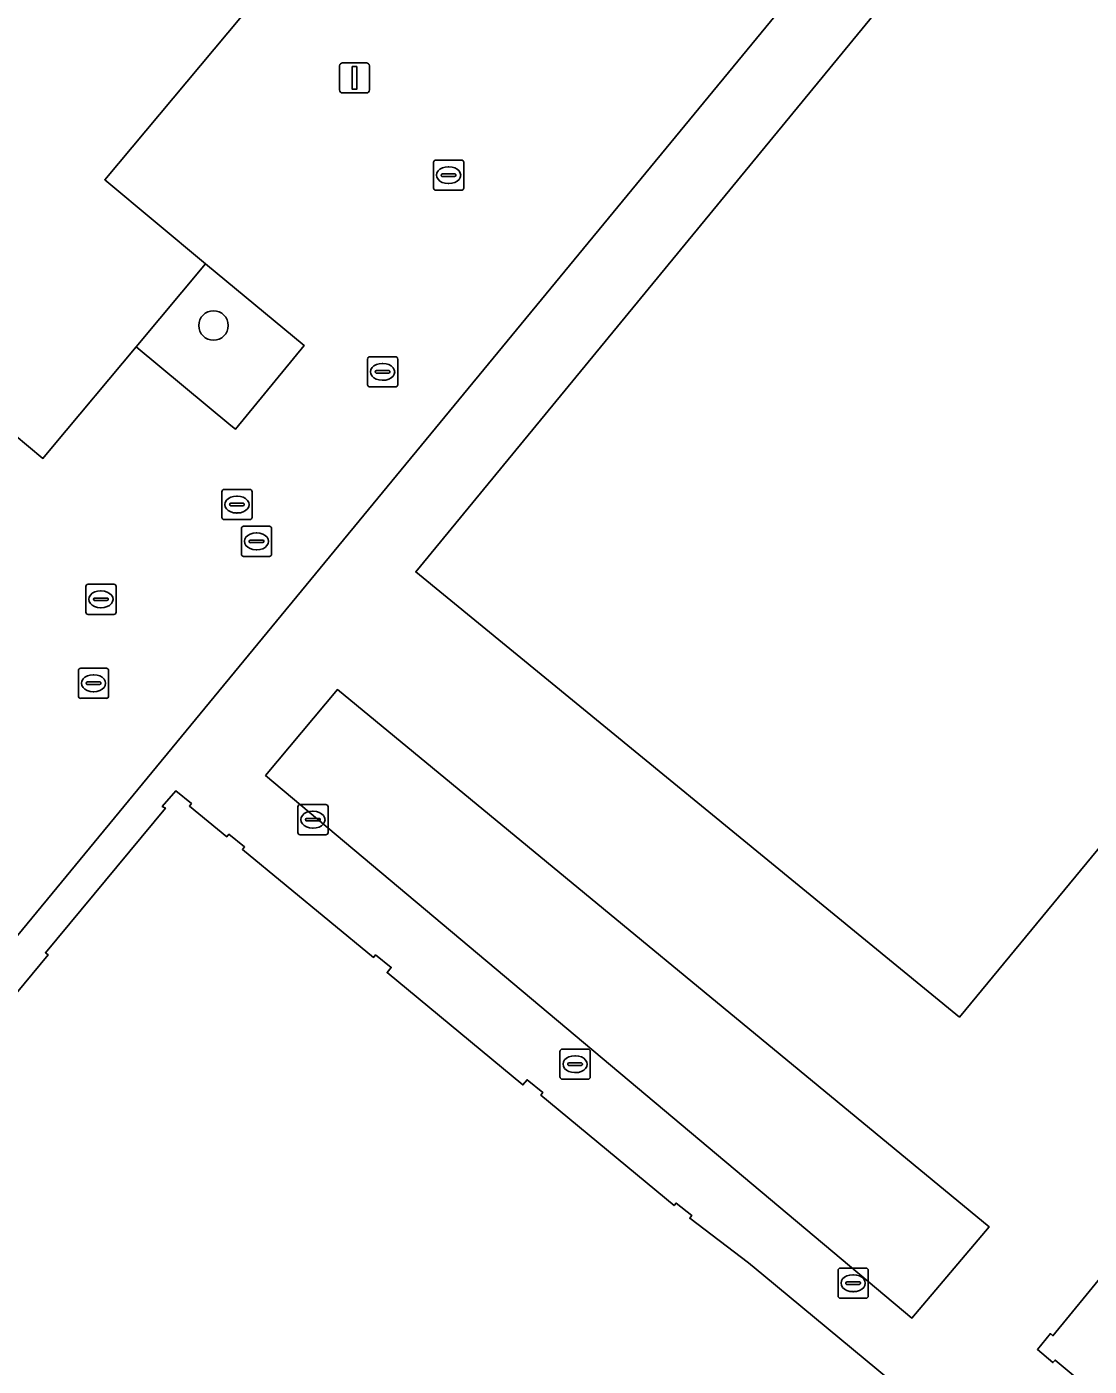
# Model space of a CAD drawing. Extents: x 161772 to 163126, y 383092 to 383917.
# Drawn here: x 162036.88 to 162072.09, y 383246.72 to 383291.12 of the extents above; entities that cross this region are included whole.
import ezdxf

# ---------------------------------------------------------------- set-up
doc = ezdxf.new("R2010")
doc.units = 0
for name, color, linetype in [('IMGEO_Boom', 7, 'Continuous'), ('IMGEO_Erf', 7, 'Continuous'), ('IMGEO_Groenvoorziening', 7, 'Continuous'), ('IMGEO_Kolk', 7, 'Continuous'), ('IMGEO_Lichtmast', 7, 'Continuous'), ('IMGEO_Pand', 7, 'Continuous'), ('IMGEO_Parkeervlak_gesloten', 7, 'Continuous'), ('IMGEO_Rijbaan_lokaal_open', 7, 'Continuous'), ('IMGEO_Rioolput', 7, 'Continuous')]:
    doc.layers.add(name, color=color, linetype=linetype)

msp = doc.modelspace()

# ---------------------------------------------------------------- linework, layer by layer
at = {"layer": 'IMGEO_Boom'}
msp.add_circle((162043.071, 383281.216), 0.489, dxfattribs=at)
at = {"layer": 'IMGEO_Erf'}
for points in [[(162100.456, 383238.097), (162111.993, 383252.292), (162112.228, 383252.578), (162118.339, 383260.004), (162114.439, 383263.213), (162114.338, 383263.296), (162092.847, 383280.981), (162088.992, 383283.992), (162067.794, 383258.294), (162049.772, 383273.051), (162070.949, 383298.816), (162069.017, 383300.403), (162024.178, 383245.963)], [(162033.392, 383255.294), (162037.586, 383260.356), (162037.501, 383260.427), (162041.476, 383265.222), (162041.371, 383265.276), (162041.823, 383265.795), (162042.34, 383265.37), (162042.271, 383265.285), (162043.511, 383264.269), (162043.58, 383264.354), (162044.1, 383263.933), (162044.031, 383263.848), (162048.374, 383260.268), (162048.442, 383260.354), (162048.962, 383259.938), (162048.825, 383259.766), (162053.326, 383256.045), (162053.465, 383256.216), (162053.985, 383255.795), (162053.916, 383255.709), (162058.335, 383252.043), (162058.403, 383252.128), (162058.925, 383251.711), (162058.856, 383251.625), (162060.803, 383250.142), (162061.311, 383249.731), (162066.353, 383245.554)], [(162072.616, 383245.548), (162070.964, 383246.923), (162070.893, 383246.839), (162070.379, 383247.276), (162070.808, 383247.801), (162070.893, 383247.731), (162074.404, 383252.015), (162074.32, 383252.086), (162074.758, 383252.599), (162075.282, 383252.178), (162075.221, 383252.089), (162078.528, 383249.38), (162078.598, 383249.465), (162079.122, 383249.036), (162079.052, 383248.951), (162082.376, 383246.196)]]:
    msp.add_lwpolyline(points, dxfattribs=at)
msp.add_lwpolyline([(162066.219, 383248.312), (162044.795, 383266.305), (162047.177, 383269.149), (162068.775, 383251.343)], close=True, dxfattribs=at)
at = {"layer": 'IMGEO_Groenvoorziening'}
msp.add_lwpolyline([(162046.073, 383280.556), (162042.807, 383283.258), (162040.506, 383280.506), (162043.65, 383277.905), (162043.805, 383277.783)], close=True, dxfattribs=at)
at = {"layer": 'IMGEO_Kolk'}
for p, q in [((162050.437, 383286.7), (162051.289, 383286.7)), ((162050.362, 383285.774), (162050.362, 383286.626)), ((162050.664, 383286.243), (162051.062, 383286.243)), ((162050.85, 383286.48), (162050.875, 383286.48)), ((162051.363, 383286.626), (162051.363, 383285.774)), ((162050.621, 383286.194), (162050.621, 383286.206)), ((162051.059, 383286.157), (162050.661, 383286.157)), ((162050.873, 383285.92), (162050.848, 383285.92)), ((162051.105, 383286.206), (162051.105, 383286.194)), ((162051.289, 383285.7), (162050.437, 383285.7)), ((162038.84, 383271.714), (162038.84, 383272.566)), ((162038.915, 383272.64), (162039.767, 383272.64)), ((162039.841, 383272.566), (162039.841, 383271.714)), ((162039.099, 383272.134), (162039.099, 383272.146)), ((162039.537, 383272.097), (162039.139, 383272.097)), ((162039.142, 383272.183), (162039.54, 383272.183)), ((162039.328, 383272.42), (162039.353, 383272.42)), ((162039.583, 383272.146), (162039.583, 383272.134)), ((162039.767, 383271.64), (162038.915, 383271.64)), ((162039.351, 383271.86), (162039.326, 383271.86)), ((162045.865, 383264.41), (162045.865, 383265.262)), ((162045.94, 383265.336), (162046.792, 383265.336)), ((162046.353, 383265.116), (162046.378, 383265.116)), ((162046.866, 383265.262), (162046.866, 383264.41)), ((162046.124, 383264.83), (162046.124, 383264.842)), ((162046.562, 383264.793), (162046.164, 383264.793)), ((162046.167, 383264.879), (162046.565, 383264.879)), ((162046.376, 383264.556), (162046.351, 383264.556)), ((162046.608, 383264.842), (162046.608, 383264.83)), ((162046.792, 383264.336), (162045.94, 383264.336)), ((162054.555, 383256.305), (162054.555, 383257.157)), ((162054.63, 383257.231), (162055.482, 383257.231)), ((162055.043, 383257.011), (162055.068, 383257.011)), ((162055.556, 383257.157), (162055.556, 383256.305)), ((162054.814, 383256.725), (162054.814, 383256.737)), ((162055.252, 383256.688), (162054.854, 383256.688)), ((162054.857, 383256.774), (162055.255, 383256.774)), ((162055.298, 383256.737), (162055.298, 383256.725)), ((162055.482, 383256.231), (162054.63, 383256.231)), ((162055.066, 383256.451), (162055.041, 383256.451)), ((162063.771, 383249.044), (162063.771, 383249.896)), ((162063.846, 383249.97), (162064.698, 383249.97)), ((162064.772, 383249.896), (162064.772, 383249.044)), ((162064.03, 383249.464), (162064.03, 383249.476)), ((162064.468, 383249.427), (162064.07, 383249.427)), ((162064.073, 383249.513), (162064.471, 383249.513)), ((162064.259, 383249.75), (162064.284, 383249.75)), ((162064.514, 383249.476), (162064.514, 383249.464)), ((162064.698, 383248.97), (162063.846, 383248.97)), ((162064.282, 383249.19), (162064.257, 383249.19))]:
    msp.add_line(p, q, dxfattribs=at)
for points in [[(162050.437, 383286.7), (162051.289, 383286.7)], [(162050.362, 383285.774), (162050.362, 383286.626)], [(162051.363, 383286.626), (162051.363, 383285.774)], [(162051.289, 383285.7), (162050.437, 383285.7)], [(162038.84, 383271.714), (162038.84, 383272.566)], [(162038.915, 383272.64), (162039.767, 383272.64)], [(162039.841, 383272.566), (162039.841, 383271.714)], [(162039.767, 383271.64), (162038.915, 383271.64)], [(162045.865, 383264.41), (162045.865, 383265.262)], [(162045.94, 383265.336), (162046.792, 383265.336)], [(162046.866, 383265.262), (162046.866, 383264.41)], [(162046.792, 383264.336), (162045.94, 383264.336)], [(162054.555, 383256.305), (162054.555, 383257.157)], [(162054.63, 383257.231), (162055.482, 383257.231)], [(162055.556, 383257.157), (162055.556, 383256.305)], [(162055.482, 383256.231), (162054.63, 383256.231)], [(162063.771, 383249.044), (162063.771, 383249.896)], [(162063.846, 383249.97), (162064.698, 383249.97)], [(162064.772, 383249.896), (162064.772, 383249.044)], [(162064.698, 383248.97), (162063.846, 383248.97)]]:
    msp.add_lwpolyline(points, dxfattribs=at)
for centre, radius, start, end in [((162050.439, 383286.624), 0.0765, 91.552, 178.448), ((162050.439, 383286.624), 0.0765, 91.552, 178.448), ((162051.287, 383286.624), 0.0765, 1.552, 88.448), ((162051.287, 383286.624), 0.0765, 1.552, 88.448), ((162050.661, 383286.203), 0.0403, 85.8775, 175.7526), ((162051.066, 383286.205), 0.0386, 1.7309, 96.639), ((162050.658, 383286.193), 0.0366, 178.938, 274.7102), ((162051.062, 383286.2), 0.043, 264.8664, 352.4533), ((162050.439, 383285.776), 0.0765, 181.552, 268.448), ((162050.439, 383285.776), 0.0765, 181.552, 268.448), ((162051.287, 383285.776), 0.0765, 271.552, 358.448), ((162051.287, 383285.776), 0.0765, 271.552, 358.448), ((162038.917, 383272.564), 0.0765, 91.552, 178.448), ((162038.917, 383272.564), 0.0765, 91.552, 178.448), ((162039.765, 383272.564), 0.0765, 1.552, 88.448), ((162039.765, 383272.564), 0.0765, 1.552, 88.448), ((162039.139, 383272.143), 0.0403, 85.8775, 175.7526), ((162039.136, 383272.133), 0.0366, 178.938, 274.7102), ((162039.54, 383272.14), 0.043, 264.8664, 352.4533), ((162039.544, 383272.145), 0.0386, 1.7309, 96.639), ((162038.917, 383271.716), 0.0765, 181.552, 268.448), ((162038.917, 383271.716), 0.0765, 181.552, 268.448), ((162039.765, 383271.716), 0.0765, 271.552, 358.448), ((162039.765, 383271.716), 0.0765, 271.552, 358.448), ((162045.942, 383265.26), 0.0765, 91.552, 178.448), ((162045.942, 383265.26), 0.0765, 91.552, 178.448), ((162046.79, 383265.26), 0.0765, 1.552, 88.448), ((162046.79, 383265.26), 0.0765, 1.552, 88.448), ((162046.164, 383264.839), 0.0403, 85.8775, 175.7526), ((162046.161, 383264.829), 0.0366, 178.938, 274.7102), ((162046.565, 383264.836), 0.043, 264.8664, 352.4533), ((162046.569, 383264.841), 0.0386, 1.7309, 96.639), ((162045.942, 383264.412), 0.0765, 181.552, 268.448), ((162045.942, 383264.412), 0.0765, 181.552, 268.448), ((162046.79, 383264.412), 0.0765, 271.552, 358.448), ((162046.79, 383264.412), 0.0765, 271.552, 358.448), ((162054.632, 383257.155), 0.0765, 91.552, 178.448), ((162054.632, 383257.155), 0.0765, 91.552, 178.448), ((162055.48, 383257.155), 0.0765, 1.552, 88.448), ((162055.48, 383257.155), 0.0765, 1.552, 88.448), ((162054.854, 383256.734), 0.0403, 85.8775, 175.7526), ((162054.851, 383256.724), 0.0366, 178.938, 274.7102), ((162055.255, 383256.731), 0.043, 264.8664, 352.4533), ((162055.259, 383256.736), 0.0386, 1.7309, 96.639), ((162054.632, 383256.307), 0.0765, 181.552, 268.448), ((162054.632, 383256.307), 0.0765, 181.552, 268.448), ((162055.48, 383256.307), 0.0765, 271.552, 358.448), ((162055.48, 383256.307), 0.0765, 271.552, 358.448), ((162063.848, 383249.894), 0.0765, 91.552, 178.448), ((162063.848, 383249.894), 0.0765, 91.552, 178.448), ((162064.696, 383249.894), 0.0765, 1.552, 88.448), ((162064.696, 383249.894), 0.0765, 1.552, 88.448), ((162064.07, 383249.473), 0.0403, 85.8775, 175.7526), ((162064.067, 383249.463), 0.0366, 178.938, 274.7102), ((162064.471, 383249.47), 0.043, 264.8664, 352.4533), ((162064.475, 383249.475), 0.0386, 1.7309, 96.639), ((162063.848, 383249.046), 0.0765, 181.552, 268.448), ((162063.848, 383249.046), 0.0765, 181.552, 268.448), ((162064.696, 383249.046), 0.0765, 271.552, 358.448), ((162064.696, 383249.046), 0.0765, 271.552, 358.448)]:
    msp.add_arc(centre, radius, start, end, dxfattribs=at)
for centre, major_axis, ratio, start_param, end_param in [((162050.849, 383286.2), (-0.387, 0.002), 0.722429, 4.712389, 7.853982), ((162050.874, 383286.2), (-0.39, 0.002), 0.717154, 1.570796, 4.712389), ((162039.327, 383272.14), (-0.387, 0.002), 0.722429, 4.712389, 7.853982), ((162039.352, 383272.14), (-0.39, 0.002), 0.717154, 1.570796, 4.712389), ((162046.352, 383264.836), (-0.387, 0.002), 0.722429, 4.712389, 7.853982), ((162046.377, 383264.836), (-0.39, 0.002), 0.717154, 1.570796, 4.712389), ((162055.042, 383256.731), (-0.387, 0.002), 0.722429, 4.712389, 7.853982), ((162055.067, 383256.731), (-0.39, 0.002), 0.717154, 1.570796, 4.712389), ((162064.258, 383249.47), (-0.387, 0.002), 0.722429, 4.712389, 7.853982), ((162064.283, 383249.47), (-0.39, 0.002), 0.717154, 1.570796, 4.712389)]:
    msp.add_ellipse(centre, major_axis=major_axis, ratio=ratio, start_param=start_param, end_param=end_param, dxfattribs=at)
at = {"layer": 'IMGEO_Lichtmast'}
for p, q in [((162047.247, 383289.024), (162047.247, 383289.824)), ((162047.247, 383289.824), (162047.247, 383289.024)), ((162047.347, 383289.924), (162048.137, 383289.924)), ((162048.137, 383289.924), (162047.347, 383289.924)), ((162048.237, 383289.824), (162048.237, 383289.024)), ((162048.237, 383289.024), (162048.237, 383289.824)), ((162048.137, 383288.924), (162047.347, 383288.924)), ((162047.347, 383288.924), (162048.137, 383288.924))]:
    msp.add_line(p, q, dxfattribs=at)
msp.add_lwpolyline([(162047.667, 383289.799), (162047.817, 383289.799), (162047.817, 383289.049), (162047.667, 383289.049), (162047.667, 383289.799)], dxfattribs=at)
for centre, start, end in [((162047.347, 383289.824), 90, 180), ((162047.347, 383289.824), 90, 180), ((162048.137, 383289.824), 0, 90), ((162048.137, 383289.824), 360, 90), ((162047.347, 383289.024), 180, 270), ((162047.347, 383289.024), 180, 270), ((162048.137, 383289.024), 270, 0), ((162048.137, 383289.024), 270, 0)]:
    msp.add_arc(centre, 0.1, start, end, dxfattribs=at)
at = {"layer": 'IMGEO_Pand'}
for points in [[(162088.992, 383283.992), (162070.949, 383298.816), (162049.772, 383273.051), (162067.794, 383258.294)], [(162044.447, 383292.004), (162036.693, 383298.485), (162031.78, 383292.606), (162028.659, 383295.214), (162028.011, 383294.439), (162026.442, 383292.561), (162023.208, 383288.692), (162023.625, 383288.344), (162037.42, 383276.813), (162037.735, 383277.19), (162040.506, 383280.506), (162042.807, 383283.258), (162039.469, 383286.048)]]:
    msp.add_lwpolyline(points, close=True, dxfattribs=at)
for points in [[(162066.353, 383245.554), (162061.311, 383249.731), (162060.803, 383250.142), (162058.856, 383251.625), (162058.925, 383251.711), (162058.403, 383252.128), (162058.335, 383252.043), (162053.916, 383255.709), (162053.985, 383255.795), (162053.465, 383256.216), (162053.326, 383256.045), (162048.825, 383259.766), (162048.962, 383259.938), (162048.442, 383260.354), (162048.374, 383260.268), (162044.031, 383263.848), (162044.1, 383263.933), (162043.58, 383264.354), (162043.511, 383264.269), (162042.271, 383265.285), (162042.34, 383265.37), (162041.823, 383265.795), (162041.371, 383265.276), (162041.476, 383265.222), (162037.501, 383260.427), (162037.586, 383260.356), (162033.392, 383255.294)], [(162082.376, 383246.196), (162079.052, 383248.951), (162079.122, 383249.036), (162078.598, 383249.465), (162078.528, 383249.38), (162075.221, 383252.089), (162075.282, 383252.178), (162074.758, 383252.599), (162074.32, 383252.086), (162074.404, 383252.015), (162070.893, 383247.731), (162070.808, 383247.801), (162070.379, 383247.276), (162070.893, 383246.839), (162070.964, 383246.923), (162072.616, 383245.548)]]:
    msp.add_lwpolyline(points, dxfattribs=at)
at = {"layer": 'IMGEO_Parkeervlak_gesloten'}
msp.add_lwpolyline([(162047.177, 383269.149), (162044.795, 383266.305), (162066.219, 383248.312), (162068.775, 383251.343)], close=True, dxfattribs=at)
at = {"layer": 'IMGEO_Rijbaan_lokaal_open'}
msp.add_lwpolyline([(161982.816, 383272.991), (162022.186, 383240.601), (162022.991, 383241.58), (162025.594, 383244.804), (162025.005, 383245.286), (162024.178, 383245.963), (162069.017, 383300.403)], dxfattribs=at)
msp.add_lwpolyline([(162036.693, 383298.485), (162044.447, 383292.004), (162039.469, 383286.048), (162042.807, 383283.258), (162046.073, 383280.556), (162043.805, 383277.783), (162043.65, 383277.905), (162040.506, 383280.506), (162037.735, 383277.19), (162037.42, 383276.813), (162023.625, 383288.344), (162023.208, 383288.692), (162026.442, 383292.561), (162023.12, 383295.307), (162024.7, 383297.204), (162028.011, 383294.439), (162028.659, 383295.214), (162031.78, 383292.606)], close=True, dxfattribs=at)
at = {"layer": 'IMGEO_Rioolput'}
for p, q in [((162048.175, 383279.254), (162048.175, 383280.106)), ((162048.25, 383280.18), (162049.102, 383280.18)), ((162049.176, 383280.106), (162049.176, 383279.254)), ((162048.434, 383279.674), (162048.434, 383279.686)), ((162048.872, 383279.637), (162048.474, 383279.637)), ((162048.477, 383279.723), (162048.875, 383279.723)), ((162048.663, 383279.96), (162048.688, 383279.96)), ((162048.918, 383279.686), (162048.918, 383279.674)), ((162049.102, 383279.18), (162048.25, 383279.18)), ((162048.686, 383279.4), (162048.661, 383279.4)), ((162043.348, 383274.855), (162043.348, 383275.707)), ((162043.423, 383275.781), (162044.275, 383275.781)), ((162044.349, 383275.707), (162044.349, 383274.855)), ((162043.607, 383275.275), (162043.607, 383275.287)), ((162044.045, 383275.238), (162043.647, 383275.238)), ((162043.65, 383275.324), (162044.048, 383275.324)), ((162043.836, 383275.561), (162043.861, 383275.561)), ((162044.091, 383275.287), (162044.091, 383275.275)), ((162044.275, 383274.781), (162043.423, 383274.781)), ((162043.859, 383275.001), (162043.834, 383275.001)), ((162043.995, 383273.635), (162043.995, 383274.487)), ((162044.07, 383274.561), (162044.922, 383274.561)), ((162044.483, 383274.341), (162044.508, 383274.341)), ((162044.996, 383274.487), (162044.996, 383273.635)), ((162044.254, 383274.055), (162044.254, 383274.067)), ((162044.692, 383274.018), (162044.294, 383274.018)), ((162044.297, 383274.104), (162044.695, 383274.104)), ((162044.738, 383274.067), (162044.738, 383274.055)), ((162044.922, 383273.561), (162044.07, 383273.561)), ((162044.506, 383273.781), (162044.481, 383273.781)), ((162038.67, 383269.858), (162039.522, 383269.858)), ((162038.595, 383268.932), (162038.595, 383269.784)), ((162038.854, 383269.352), (162038.854, 383269.364)), ((162038.897, 383269.401), (162039.295, 383269.401)), ((162039.083, 383269.638), (162039.108, 383269.638)), ((162039.338, 383269.364), (162039.338, 383269.352)), ((162039.596, 383269.784), (162039.596, 383268.932)), ((162039.292, 383269.315), (162038.894, 383269.315)), ((162039.106, 383269.078), (162039.081, 383269.078)), ((162039.522, 383268.858), (162038.67, 383268.858))]:
    msp.add_line(p, q, dxfattribs=at)
for points in [[(162048.175, 383279.254), (162048.175, 383280.106)], [(162048.25, 383280.18), (162049.102, 383280.18)], [(162049.176, 383280.106), (162049.176, 383279.254)], [(162049.102, 383279.18), (162048.25, 383279.18)], [(162043.348, 383274.855), (162043.348, 383275.707)], [(162043.423, 383275.781), (162044.275, 383275.781)], [(162044.349, 383275.707), (162044.349, 383274.855)], [(162044.275, 383274.781), (162043.423, 383274.781)], [(162043.995, 383273.635), (162043.995, 383274.487)], [(162044.07, 383274.561), (162044.922, 383274.561)], [(162044.996, 383274.487), (162044.996, 383273.635)], [(162044.922, 383273.561), (162044.07, 383273.561)], [(162038.67, 383269.858), (162039.522, 383269.858)], [(162038.595, 383268.932), (162038.595, 383269.784)], [(162039.596, 383269.784), (162039.596, 383268.932)], [(162039.522, 383268.858), (162038.67, 383268.858)]]:
    msp.add_lwpolyline(points, dxfattribs=at)
for centre, radius, start, end in [((162048.252, 383280.104), 0.0765, 91.552, 178.448), ((162048.252, 383280.104), 0.0765, 91.552, 178.448), ((162049.1, 383280.104), 0.0765, 1.552, 88.448), ((162049.1, 383280.104), 0.0765, 1.552, 88.448), ((162048.474, 383279.683), 0.0403, 85.8775, 175.7526), ((162048.471, 383279.673), 0.0366, 178.938, 274.7102), ((162048.875, 383279.68), 0.043, 264.8664, 352.4533), ((162048.879, 383279.685), 0.0386, 1.7309, 96.639), ((162048.252, 383279.256), 0.0765, 181.552, 268.448), ((162048.252, 383279.256), 0.0765, 181.552, 268.448), ((162049.1, 383279.256), 0.0765, 271.552, 358.448), ((162049.1, 383279.256), 0.0765, 271.552, 358.448), ((162043.425, 383275.705), 0.0765, 91.552, 178.448), ((162043.425, 383275.705), 0.0765, 91.552, 178.448), ((162044.273, 383275.705), 0.0765, 1.552, 88.448), ((162044.273, 383275.705), 0.0765, 1.552, 88.448), ((162043.647, 383275.284), 0.0403, 85.8775, 175.7526), ((162043.644, 383275.274), 0.0366, 178.938, 274.7102), ((162044.048, 383275.281), 0.043, 264.8664, 352.4533), ((162044.052, 383275.286), 0.0386, 1.7309, 96.639), ((162043.425, 383274.857), 0.0765, 181.552, 268.448), ((162043.425, 383274.857), 0.0765, 181.552, 268.448), ((162044.273, 383274.857), 0.0765, 271.552, 358.448), ((162044.273, 383274.857), 0.0765, 271.552, 358.448), ((162044.072, 383274.485), 0.0765, 91.552, 178.448), ((162044.072, 383274.485), 0.0765, 91.552, 178.448), ((162044.92, 383274.485), 0.0765, 1.552, 88.448), ((162044.92, 383274.485), 0.0765, 1.552, 88.448), ((162044.294, 383274.064), 0.0403, 85.8775, 175.7526), ((162044.291, 383274.054), 0.0366, 178.938, 274.7102), ((162044.695, 383274.061), 0.043, 264.8664, 352.4533), ((162044.699, 383274.066), 0.0386, 1.7309, 96.639), ((162044.072, 383273.637), 0.0765, 181.552, 268.448), ((162044.072, 383273.637), 0.0765, 181.552, 268.448), ((162044.92, 383273.637), 0.0765, 271.552, 358.448), ((162044.92, 383273.637), 0.0765, 271.552, 358.448), ((162038.672, 383269.782), 0.0765, 91.552, 178.448), ((162038.672, 383269.782), 0.0765, 91.552, 178.448), ((162039.52, 383269.782), 0.0765, 1.552, 88.448), ((162039.52, 383269.782), 0.0765, 1.552, 88.448), ((162038.894, 383269.361), 0.0403, 85.8775, 175.7526), ((162039.299, 383269.363), 0.0386, 1.7309, 96.639), ((162038.672, 383268.934), 0.0765, 181.552, 268.448), ((162038.672, 383268.934), 0.0765, 181.552, 268.448), ((162038.891, 383269.351), 0.0366, 178.938, 274.7102), ((162039.295, 383269.358), 0.043, 264.8664, 352.4533), ((162039.52, 383268.934), 0.0765, 271.552, 358.448), ((162039.52, 383268.934), 0.0765, 271.552, 358.448)]:
    msp.add_arc(centre, radius, start, end, dxfattribs=at)
for centre, major_axis, ratio, start_param, end_param in [((162048.662, 383279.68), (-0.387, 0.002), 0.722429, 4.712389, 7.853982), ((162048.687, 383279.68), (-0.39, 0.002), 0.717154, 1.570796, 4.712389), ((162043.835, 383275.281), (-0.387, 0.002), 0.722429, 4.712389, 7.853982), ((162043.86, 383275.281), (-0.39, 0.002), 0.717154, 1.570796, 4.712389), ((162044.482, 383274.061), (-0.387, 0.002), 0.722429, 4.712389, 7.853982), ((162044.507, 383274.061), (-0.39, 0.002), 0.717154, 1.570796, 4.712389), ((162039.082, 383269.358), (-0.387, 0.002), 0.722429, 4.712389, 7.853982), ((162039.107, 383269.358), (-0.39, 0.002), 0.717154, 1.570796, 4.712389)]:
    msp.add_ellipse(centre, major_axis=major_axis, ratio=ratio, start_param=start_param, end_param=end_param, dxfattribs=at)

doc.saveas('drawing.dxf')
